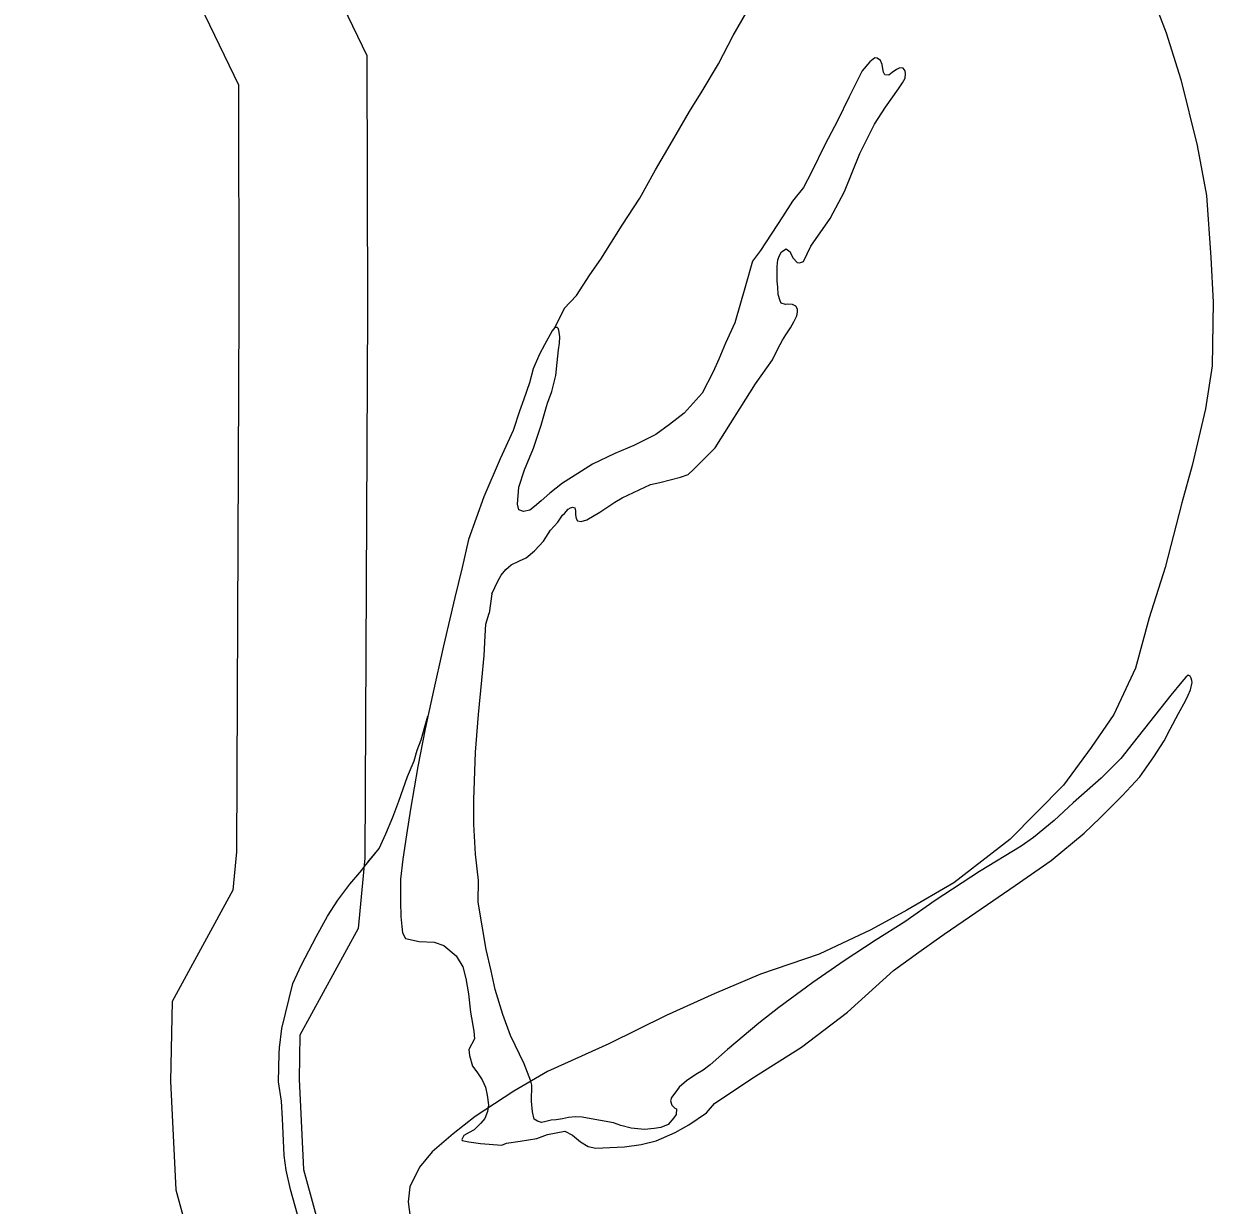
# Model space of a CAD drawing. Extents: x 1374139 to 1377472, y 1168351 to 1170484.
# Drawn here: x 1374592.58 to 1374620.37, y 1169798.04 to 1169825.63 of the extents above; entities that cross this region are included whole.
import ezdxf

# ---------------------------------------------------------------- set-up
doc = ezdxf.new("R2010")
doc.units = 0
doc.layers.add('Default', color=7, linetype='Continuous')

msp = doc.modelspace()

# ---------------------------------------------------------------- linework, layer by layer
at = {"layer": 'Default'}
for points in [[(1374594.539, 1169834.122), (1374595.33, 1169833.988), (1374598.171, 1169829.919), (1374600.599, 1169824.889), (1374600.61, 1169818.931), (1374600.554, 1169806.138), (1374600.397, 1169804.497), (1374599.035, 1169802.004), (1374599.016, 1169800.977), (1374599.116, 1169798.87), (1374600.185, 1169794.967), (1374600.458, 1169793.144), (1374600.661, 1169790.207), (1374600.639, 1169787.241), (1374600.503, 1169772.334)], [(1374592.585, 1169831.411), (1374593.589, 1169831.24), (1374595.574, 1169828.398), (1374597.6, 1169824.2), (1374597.61, 1169818.935), (1374597.555, 1169806.288), (1374597.469, 1169805.396), (1374596.049, 1169802.795), (1374596.015, 1169800.933), (1374596.135, 1169798.397), (1374597.245, 1169794.347), (1374597.473, 1169792.818), (1374597.66, 1169790.114), (1374597.639, 1169787.266), (1374597.503, 1169772.361)], [(1374618.911, 1169826.358), (1374619.272, 1169825.411), (1374619.615, 1169824.323), (1374619.993, 1169822.784), (1374620.208, 1169821.615), (1374620.315, 1169820.164), (1374620.368, 1169819.122), (1374620.346, 1169817.639), (1374620.189, 1169816.636), (1374619.876, 1169815.31), (1374619.637, 1169814.436), (1374619.246, 1169812.928), (1374618.871, 1169811.752), (1374618.555, 1169810.576), (1374618.049, 1169809.498), (1374617.519, 1169808.721), (1374616.871, 1169807.842), (1374615.618, 1169806.575), (1374614.312, 1169805.568), (1374613.211, 1169804.924), (1374612.367, 1169804.464), (1374611.166, 1169803.899), (1374609.793, 1169803.432), (1374608.71, 1169802.969), (1374607.587, 1169802.465), (1374606.247, 1169801.808), (1374604.816, 1169801.16), (1374604.033, 1169800.701), (1374603.131, 1169800.109), (1374602.617, 1169799.702), (1374602.122, 1169799.286), (1374601.827, 1169798.922), (1374601.603, 1169798.468), (1374601.567, 1169798.117), (1374601.645, 1169797.457)], [(1374605.206, 1169818.976), (1374605.492, 1169819.28), (1374605.806, 1169819.765), (1374606.061, 1169820.128), (1374606.561, 1169820.926), (1374606.973, 1169821.551), (1374607.344, 1169822.217), (1374607.686, 1169822.802), (1374608.136, 1169823.579), (1374608.43, 1169824.053), (1374608.812, 1169824.688), (1374609.153, 1169825.353), (1374609.476, 1169825.908)], [(1374605.206, 1169818.976), (1374605.492, 1169819.28), (1374605.806, 1169819.765), (1374606.061, 1169820.128), (1374606.561, 1169820.926), (1374606.973, 1169821.551), (1374607.344, 1169822.217), (1374607.686, 1169822.802), (1374608.136, 1169823.579), (1374608.43, 1169824.053), (1374608.812, 1169824.688), (1374609.153, 1169825.353), (1374609.476, 1169825.908)], [(1374603.52, 1169812.315), (1374603.656, 1169812.607), (1374603.735, 1169812.748), (1374603.843, 1169812.88), (1374603.971, 1169812.992), (1374604.16, 1169813.084), (1374604.319, 1169813.156), (1374604.517, 1169813.318), (1374604.724, 1169813.541), (1374604.89, 1169813.804), (1374605.058, 1169813.986), (1374605.166, 1169814.147), (1374605.215, 1169814.188), (1374605.304, 1169814.289), (1374605.353, 1169814.32), (1374605.403, 1169814.341), (1374605.453, 1169814.321), (1374605.474, 1169814.251), (1374605.475, 1169814.161), (1374605.486, 1169814.071), (1374605.517, 1169814.021), (1374605.607, 1169814.002), (1374605.736, 1169814.044), (1374606.044, 1169814.218), (1374606.391, 1169814.452), (1374606.559, 1169814.554), (1374607.225, 1169814.863), (1374607.444, 1169814.915), (1374607.922, 1169815.041), (1374608.101, 1169815.103), (1374608.229, 1169815.215), (1374608.733, 1169815.722), (1374609.673, 1169817.215), (1374609.811, 1169817.407), (1374610.076, 1169817.781), (1374610.202, 1169818.033), (1374610.31, 1169818.234), (1374610.388, 1169818.365), (1374610.496, 1169818.527), (1374610.574, 1169818.668), (1374610.642, 1169818.809), (1374610.661, 1169818.889), (1374610.661, 1169818.96), (1374610.62, 1169819.029), (1374610.539, 1169819.068), (1374610.429, 1169819.077), (1374610.38, 1169819.067), (1374610.279, 1169819.105), (1374610.249, 1169819.155), (1374610.207, 1169819.305), (1374610.195, 1169819.475), (1374610.183, 1169819.615), (1374610.181, 1169819.816), (1374610.179, 1169819.956), (1374610.197, 1169820.116), (1374610.236, 1169820.217), (1374610.285, 1169820.298), (1374610.394, 1169820.369), (1374610.484, 1169820.3), (1374610.505, 1169820.25), (1374610.556, 1169820.151), (1374610.647, 1169820.051), (1374610.707, 1169820.042), (1374610.797, 1169820.073), (1374610.972, 1169820.436), (1374611.424, 1169821.082), (1374611.756, 1169821.707), (1374612.114, 1169822.593), (1374612.455, 1169823.278), (1374612.71, 1169823.682), (1374613.015, 1169824.106), (1374613.113, 1169824.247), (1374613.171, 1169824.358), (1374613.18, 1169824.459), (1374613.169, 1169824.529), (1374613.129, 1169824.588), (1374613.049, 1169824.597), (1374612.969, 1169824.556), (1374612.87, 1169824.485), (1374612.791, 1169824.424), (1374612.701, 1169824.433), (1374612.67, 1169824.493), (1374612.649, 1169824.573), (1374612.638, 1169824.673), (1374612.597, 1169824.772), (1374612.516, 1169824.821), (1374612.466, 1169824.831), (1374612.348, 1169824.739), (1374612.17, 1169824.527), (1374611.868, 1169823.922), (1374611.595, 1169823.358), (1374611.302, 1169822.814), (1374610.981, 1169822.159), (1374610.795, 1169821.806), (1374610.54, 1169821.483), (1374610.304, 1169821.119), (1374609.795, 1169820.332), (1374609.608, 1169820.079), (1374609.445, 1169819.507), (1374609.196, 1169818.642), (1374608.972, 1169818.169)], [(1374603.52, 1169812.315), (1374603.656, 1169812.607), (1374603.735, 1169812.748), (1374603.843, 1169812.88), (1374603.971, 1169812.992), (1374604.16, 1169813.084), (1374604.319, 1169813.156), (1374604.517, 1169813.318), (1374604.724, 1169813.541), (1374604.89, 1169813.804), (1374605.058, 1169813.986), (1374605.166, 1169814.147), (1374605.215, 1169814.188), (1374605.304, 1169814.289), (1374605.353, 1169814.32), (1374605.403, 1169814.341), (1374605.453, 1169814.321), (1374605.474, 1169814.251), (1374605.475, 1169814.161), (1374605.486, 1169814.071), (1374605.517, 1169814.021), (1374605.607, 1169814.002), (1374605.736, 1169814.044), (1374606.044, 1169814.218), (1374606.391, 1169814.452), (1374606.559, 1169814.554), (1374607.225, 1169814.863), (1374607.444, 1169814.915), (1374607.922, 1169815.041), (1374608.101, 1169815.103), (1374608.229, 1169815.215), (1374608.733, 1169815.722), (1374609.673, 1169817.215), (1374609.811, 1169817.407), (1374610.076, 1169817.781), (1374610.202, 1169818.033), (1374610.31, 1169818.234), (1374610.388, 1169818.365), (1374610.496, 1169818.527), (1374610.574, 1169818.668), (1374610.642, 1169818.809), (1374610.661, 1169818.889), (1374610.661, 1169818.96), (1374610.62, 1169819.029), (1374610.539, 1169819.068), (1374610.429, 1169819.077), (1374610.38, 1169819.067), (1374610.279, 1169819.105), (1374610.249, 1169819.155), (1374610.207, 1169819.305), (1374610.195, 1169819.475), (1374610.183, 1169819.615), (1374610.181, 1169819.816), (1374610.179, 1169819.956), (1374610.197, 1169820.116), (1374610.236, 1169820.217), (1374610.285, 1169820.298), (1374610.394, 1169820.369), (1374610.484, 1169820.3), (1374610.505, 1169820.25), (1374610.556, 1169820.151), (1374610.647, 1169820.051), (1374610.707, 1169820.042), (1374610.797, 1169820.073), (1374610.972, 1169820.436), (1374611.424, 1169821.082), (1374611.756, 1169821.707), (1374612.114, 1169822.593), (1374612.455, 1169823.278), (1374612.71, 1169823.682), (1374613.015, 1169824.106), (1374613.113, 1169824.247), (1374613.171, 1169824.358), (1374613.18, 1169824.459), (1374613.169, 1169824.529), (1374613.129, 1169824.588), (1374613.049, 1169824.597), (1374612.969, 1169824.556), (1374612.87, 1169824.485), (1374612.791, 1169824.424), (1374612.701, 1169824.433), (1374612.67, 1169824.493), (1374612.649, 1169824.573), (1374612.638, 1169824.673), (1374612.597, 1169824.772), (1374612.516, 1169824.821), (1374612.466, 1169824.831), (1374612.348, 1169824.739), (1374612.17, 1169824.527), (1374611.868, 1169823.922), (1374611.595, 1169823.358), (1374611.302, 1169822.814), (1374610.981, 1169822.159), (1374610.795, 1169821.806), (1374610.54, 1169821.483), (1374610.304, 1169821.119), (1374609.795, 1169820.332), (1374609.608, 1169820.079), (1374609.445, 1169819.507), (1374609.196, 1169818.642), (1374608.972, 1169818.169)], [(1374605.206, 1169818.976), (1374604.992, 1169818.533)], [(1374605.206, 1169818.976), (1374604.992, 1169818.533)], [(1374608.972, 1169818.169), (1374608.817, 1169817.796), (1374608.691, 1169817.494), (1374608.427, 1169817), (1374608.013, 1169816.535), (1374607.667, 1169816.27), (1374607.35, 1169816.036), (1374606.834, 1169815.78), (1374606.387, 1169815.594), (1374605.87, 1169815.338), (1374605.523, 1169815.123), (1374605.167, 1169814.899), (1374604.87, 1169814.665), (1374604.672, 1169814.482), (1374604.514, 1169814.35), (1374604.405, 1169814.269), (1374604.256, 1169814.237), (1374604.145, 1169814.276), (1374604.114, 1169814.406), (1374604.149, 1169814.807), (1374604.284, 1169815.209), (1374604.487, 1169815.712), (1374604.67, 1169816.255), (1374604.795, 1169816.688), (1374604.814, 1169816.768), (1374604.92, 1169817.04), (1374605.016, 1169817.411), (1374605.042, 1169817.712), (1374605.078, 1169818.013), (1374605.096, 1169818.164), (1374605.105, 1169818.314), (1374605.093, 1169818.424), (1374605.072, 1169818.504), (1374605.042, 1169818.534), (1374604.992, 1169818.533), (1374604.923, 1169818.452), (1374604.747, 1169818.13), (1374604.63, 1169817.908), (1374604.484, 1169817.566), (1374604.398, 1169817.244), (1374604.263, 1169816.862), (1374604.167, 1169816.58), (1374604.013, 1169816.128), (1374603.711, 1169815.463), (1374603.332, 1169814.577), (1374602.975, 1169813.581), (1374602.823, 1169812.928), (1374602.652, 1169812.225), (1374602.386, 1169811.1), (1374602.131, 1169809.945), (1374601.961, 1169809.162), (1374601.792, 1169808.278), (1374601.614, 1169807.284), (1374601.522, 1169806.682), (1374601.439, 1169806.12), (1374601.385, 1169805.649), (1374601.381, 1169805.118), (1374601.395, 1169804.777), (1374601.418, 1169804.547), (1374601.43, 1169804.397), (1374601.501, 1169804.268), (1374601.822, 1169804.191), (1374602.172, 1169804.175), (1374602.393, 1169804.098), (1374602.685, 1169803.861), (1374602.838, 1169803.602), (1374602.911, 1169803.332), (1374602.976, 1169802.972), (1374603.021, 1169802.542), (1374603.096, 1169802.102), (1374603.109, 1169801.922), (1374602.982, 1169801.67), (1374602.994, 1169801.53), (1374603.067, 1169801.28), (1374603.168, 1169801.151), (1374603.29, 1169800.962), (1374603.372, 1169800.793), (1374603.405, 1169800.603), (1374603.437, 1169800.383), (1374603.419, 1169800.223), (1374603.351, 1169800.062), (1374603.263, 1169799.95), (1374603.105, 1169799.798), (1374602.986, 1169799.737), (1374602.867, 1169799.665), (1374602.818, 1169799.574), (1374602.828, 1169799.545), (1374602.978, 1169799.516), (1374603.249, 1169799.479), (1374603.749, 1169799.435), (1374603.858, 1169799.486), (1374604.177, 1169799.53), (1374604.566, 1169799.595), (1374604.814, 1169799.688), (1374605.223, 1169799.763), (1374605.404, 1169799.675), (1374605.586, 1169799.516), (1374605.767, 1169799.408), (1374605.947, 1169799.37), (1374606.277, 1169799.384), (1374606.616, 1169799.398)], [(1374608.972, 1169818.169), (1374608.817, 1169817.796), (1374608.691, 1169817.494), (1374608.427, 1169817), (1374608.013, 1169816.535), (1374607.667, 1169816.27), (1374607.35, 1169816.036), (1374606.834, 1169815.78), (1374606.387, 1169815.594), (1374605.87, 1169815.338), (1374605.523, 1169815.123), (1374605.167, 1169814.899), (1374604.87, 1169814.665), (1374604.672, 1169814.482), (1374604.514, 1169814.35), (1374604.405, 1169814.269), (1374604.256, 1169814.237), (1374604.145, 1169814.276), (1374604.114, 1169814.406), (1374604.149, 1169814.807), (1374604.284, 1169815.209), (1374604.487, 1169815.712), (1374604.67, 1169816.255), (1374604.795, 1169816.688), (1374604.814, 1169816.768), (1374604.92, 1169817.04), (1374605.016, 1169817.411), (1374605.042, 1169817.712), (1374605.078, 1169818.013), (1374605.096, 1169818.164), (1374605.105, 1169818.314), (1374605.093, 1169818.424), (1374605.072, 1169818.504), (1374605.042, 1169818.534), (1374604.992, 1169818.533), (1374604.923, 1169818.452), (1374604.747, 1169818.13), (1374604.63, 1169817.908), (1374604.484, 1169817.566), (1374604.398, 1169817.244), (1374604.263, 1169816.862), (1374604.167, 1169816.58), (1374604.013, 1169816.128), (1374603.711, 1169815.463), (1374603.332, 1169814.577), (1374602.975, 1169813.581), (1374602.823, 1169812.928), (1374602.652, 1169812.225), (1374602.386, 1169811.1), (1374602.131, 1169809.945), (1374601.961, 1169809.162), (1374601.792, 1169808.278), (1374601.614, 1169807.284), (1374601.522, 1169806.682), (1374601.439, 1169806.12), (1374601.385, 1169805.649), (1374601.381, 1169805.118), (1374601.395, 1169804.777), (1374601.418, 1169804.547), (1374601.43, 1169804.397), (1374601.501, 1169804.268), (1374601.822, 1169804.191), (1374602.172, 1169804.175), (1374602.393, 1169804.098), (1374602.685, 1169803.861), (1374602.838, 1169803.602), (1374602.911, 1169803.332), (1374602.976, 1169802.972), (1374603.021, 1169802.542), (1374603.096, 1169802.102), (1374603.109, 1169801.922), (1374602.982, 1169801.67), (1374602.994, 1169801.53), (1374603.067, 1169801.28), (1374603.168, 1169801.151), (1374603.29, 1169800.962), (1374603.372, 1169800.793), (1374603.405, 1169800.603), (1374603.437, 1169800.383), (1374603.419, 1169800.223), (1374603.351, 1169800.062), (1374603.263, 1169799.95), (1374603.105, 1169799.798), (1374602.986, 1169799.737), (1374602.867, 1169799.665), (1374602.818, 1169799.574), (1374602.828, 1169799.545), (1374602.978, 1169799.516), (1374603.249, 1169799.479), (1374603.749, 1169799.435), (1374603.858, 1169799.486), (1374604.177, 1169799.53), (1374604.566, 1169799.595), (1374604.814, 1169799.688), (1374605.223, 1169799.763), (1374605.404, 1169799.675), (1374605.586, 1169799.516), (1374605.767, 1169799.408), (1374605.947, 1169799.37), (1374606.277, 1169799.384), (1374606.616, 1169799.398)], [(1374603.52, 1169812.315), (1374603.456, 1169811.864)], [(1374603.52, 1169812.315), (1374603.456, 1169811.864)], [(1374603.205, 1169809.497), (1374603.285, 1169810.299), (1374603.338, 1169810.87), (1374603.362, 1169811.332), (1374603.379, 1169811.602), (1374603.456, 1169811.864)], [(1374603.205, 1169809.497), (1374603.285, 1169810.299), (1374603.338, 1169810.87), (1374603.362, 1169811.332), (1374603.379, 1169811.602), (1374603.456, 1169811.864)], [(1374606.616, 1169799.398), (1374607.005, 1169799.453), (1374607.353, 1169799.537), (1374607.801, 1169799.732), (1374608.118, 1169799.916), (1374608.534, 1169800.192), (1374608.721, 1169800.414), (1374609.593, 1169800.995), (1374610.753, 1169801.73), (1374611.822, 1169802.544), (1374612.898, 1169803.518), (1374613.493, 1169803.946), (1374614.087, 1169804.363), (1374614.82, 1169804.873), (1374615.741, 1169805.505), (1374616.583, 1169806.085), (1374617.354, 1169806.726), (1374617.729, 1169807.08), (1374618.252, 1169807.607), (1374618.656, 1169808.043), (1374618.98, 1169808.507), (1374619.226, 1169808.881), (1374619.362, 1169809.153), (1374619.557, 1169809.516), (1374619.723, 1169809.818), (1374619.782, 1169809.949), (1374619.84, 1169810.07), (1374619.878, 1169810.241), (1374619.867, 1169810.291), (1374619.857, 1169810.341), (1374619.826, 1169810.391), (1374619.786, 1169810.41), (1374619.727, 1169810.369), (1374619.638, 1169810.258), (1374619.382, 1169809.945), (1374618.497, 1169808.832), (1374618.212, 1169808.469), (1374617.748, 1169808.012), (1374617.096, 1169807.434), (1374616.651, 1169807.018), (1374616.167, 1169806.622), (1374615.879, 1169806.418), (1374614.908, 1169805.826), (1374613.877, 1169805.152), (1374613.164, 1169804.653), (1374612.47, 1169804.214), (1374611.747, 1169803.745), (1374611.014, 1169803.236), (1374610.222, 1169802.656), (1374609.757, 1169802.29), (1374609.025, 1169801.67), (1374608.62, 1169801.315), (1374608.452, 1169801.193), (1374608.283, 1169801.09), (1374608.065, 1169800.938), (1374607.897, 1169800.795), (1374607.819, 1169800.684), (1374607.711, 1169800.553), (1374607.692, 1169800.473), (1374607.723, 1169800.373), (1374607.753, 1169800.343), (1374607.794, 1169800.303), (1374607.834, 1169800.284), (1374607.825, 1169800.154), (1374607.766, 1169800.073), (1374607.638, 1169799.921), (1374607.469, 1169799.849), (1374607.31, 1169799.827), (1374607.08, 1169799.804), (1374606.77, 1169799.831), (1374606.53, 1169799.898), (1374606.359, 1169799.956), (1374606.059, 1169800.013), (1374605.749, 1169800.069), (1374605.629, 1169800.088), (1374605.469, 1169800.096), (1374605.309, 1169800.084), (1374605.169, 1169800.053), (1374605.02, 1169800.031), (1374604.9, 1169800.019), (1374604.781, 1169799.988), (1374604.681, 1169799.967), (1374604.581, 1169799.996), (1374604.51, 1169800.045), (1374604.468, 1169800.215), (1374604.445, 1169800.465), (1374604.451, 1169800.836), (1374604.429, 1169800.936), (1374604.275, 1169801.334), (1374603.957, 1169802.002), (1374603.771, 1169802.491), (1374603.594, 1169803.07), (1374603.499, 1169803.509), (1374603.383, 1169804.009), (1374603.199, 1169805.109), (1374603.203, 1169805.62), (1374603.136, 1169806.23), (1374603.097, 1169806.931), (1374603.1, 1169807.502), (1374603.136, 1169808.614), (1374603.205, 1169809.497)], [(1374606.616, 1169799.398), (1374607.005, 1169799.453), (1374607.353, 1169799.537), (1374607.801, 1169799.732), (1374608.118, 1169799.916), (1374608.534, 1169800.192), (1374608.721, 1169800.414), (1374609.593, 1169800.995), (1374610.753, 1169801.73), (1374611.822, 1169802.544), (1374612.898, 1169803.518), (1374613.493, 1169803.946), (1374614.087, 1169804.363), (1374614.82, 1169804.873), (1374615.741, 1169805.505), (1374616.583, 1169806.085), (1374617.354, 1169806.726), (1374617.729, 1169807.08), (1374618.252, 1169807.607), (1374618.656, 1169808.043), (1374618.98, 1169808.507), (1374619.226, 1169808.881), (1374619.362, 1169809.153), (1374619.557, 1169809.516), (1374619.723, 1169809.818), (1374619.782, 1169809.949), (1374619.84, 1169810.07), (1374619.878, 1169810.241), (1374619.867, 1169810.291), (1374619.857, 1169810.341), (1374619.826, 1169810.391), (1374619.786, 1169810.41), (1374619.727, 1169810.369), (1374619.638, 1169810.258), (1374619.382, 1169809.945), (1374618.497, 1169808.832), (1374618.212, 1169808.469), (1374617.748, 1169808.012), (1374617.096, 1169807.434), (1374616.651, 1169807.018), (1374616.167, 1169806.622), (1374615.879, 1169806.418), (1374614.908, 1169805.826), (1374613.877, 1169805.152), (1374613.164, 1169804.653), (1374612.47, 1169804.214), (1374611.747, 1169803.745), (1374611.014, 1169803.236), (1374610.222, 1169802.656), (1374609.757, 1169802.29), (1374609.025, 1169801.67), (1374608.62, 1169801.315), (1374608.452, 1169801.193), (1374608.283, 1169801.09), (1374608.065, 1169800.938), (1374607.897, 1169800.795), (1374607.819, 1169800.684), (1374607.711, 1169800.553), (1374607.692, 1169800.473), (1374607.723, 1169800.373), (1374607.753, 1169800.343), (1374607.794, 1169800.303), (1374607.834, 1169800.284), (1374607.825, 1169800.154), (1374607.766, 1169800.073), (1374607.638, 1169799.921), (1374607.469, 1169799.849), (1374607.31, 1169799.827), (1374607.08, 1169799.804), (1374606.77, 1169799.831), (1374606.53, 1169799.898), (1374606.359, 1169799.956), (1374606.059, 1169800.013), (1374605.749, 1169800.069), (1374605.629, 1169800.088), (1374605.469, 1169800.096), (1374605.309, 1169800.084), (1374605.169, 1169800.053), (1374605.02, 1169800.031), (1374604.9, 1169800.019), (1374604.781, 1169799.988), (1374604.681, 1169799.967), (1374604.581, 1169799.996), (1374604.51, 1169800.045), (1374604.468, 1169800.215), (1374604.445, 1169800.465), (1374604.451, 1169800.836), (1374604.429, 1169800.936), (1374604.275, 1169801.334), (1374603.957, 1169802.002), (1374603.771, 1169802.491), (1374603.594, 1169803.07), (1374603.499, 1169803.509), (1374603.383, 1169804.009), (1374603.199, 1169805.109), (1374603.203, 1169805.62), (1374603.136, 1169806.23), (1374603.097, 1169806.931), (1374603.1, 1169807.502), (1374603.136, 1169808.614), (1374603.205, 1169809.497)], [(1374599.088, 1169797.428), (1374598.817, 1169798.406), (1374598.711, 1169798.856), (1374598.667, 1169799.196), (1374598.626, 1169800.057), (1374598.601, 1169800.467), (1374598.536, 1169800.917), (1374598.548, 1169801.579), (1374598.556, 1169801.709), (1374598.611, 1169802.16), (1374598.867, 1169803.215), (1374599.072, 1169803.648), (1374599.413, 1169804.303), (1374599.677, 1169804.787), (1374599.922, 1169805.161), (1374600.197, 1169805.535), (1374600.483, 1169805.859), (1374600.542, 1169805.949), (1374600.886, 1169806.364), (1374601.042, 1169806.707), (1374601.207, 1169807.099), (1374601.342, 1169807.471), (1374601.545, 1169808.045), (1374601.7, 1169808.417), (1374601.777, 1169808.659), (1374601.864, 1169808.9), (1374601.96, 1169809.242), (1374602.025, 1169809.457)], [(1374600.623, 1169806.047), (1374600.886, 1169806.364), (1374601.042, 1169806.707), (1374601.207, 1169807.099), (1374601.342, 1169807.471), (1374601.545, 1169808.045), (1374601.7, 1169808.417), (1374601.777, 1169808.659), (1374601.864, 1169808.9), (1374601.96, 1169809.242), (1374602.025, 1169809.457)]]:
    msp.add_lwpolyline(points, dxfattribs=at)

doc.saveas('drawing.dxf')
